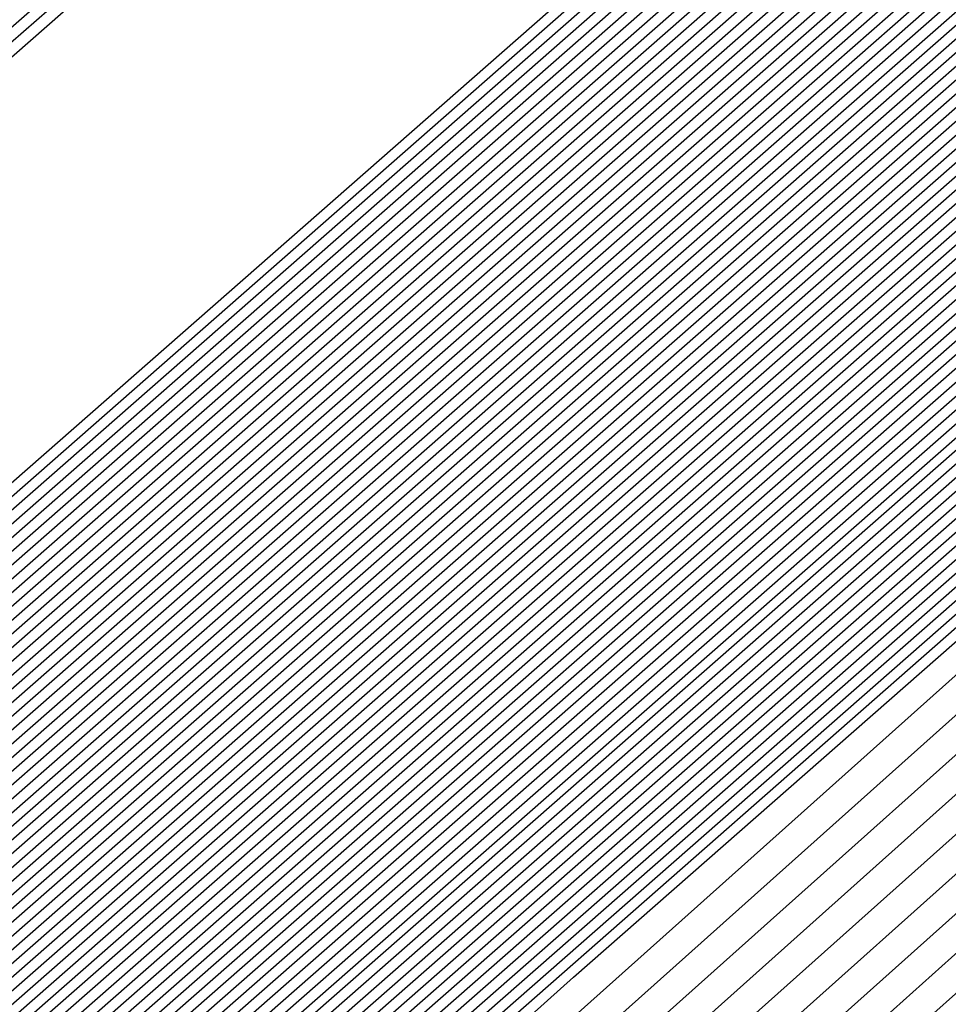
# Model space of a CAD drawing. Extents: x 3249832 to 3255657, y 13789405 to 13793316.
# Tile 941 of 1056: x 3253211.7229 to 3253211.7895, y 13791260.3925 to 13791260.463. Entities that reach past the tile are written whole.
import ezdxf

# ---------------------------------------------------------------- set-up
doc = ezdxf.new("R2010")
doc.units = 0
doc.header["$LTSCALE"] = 100
doc.header["$MEASUREMENT"] = 0
for name, color, linetype in [('GRATIO_03231_CON', 1, 'CONTINUOUS'), ('GRATIO_0323_ICON', 1, 'CONTINUOUS'), ('TARGETS_EAST', 7, 'CONTINUOUS')]:
    doc.layers.add(name, color=color, linetype=linetype)

# ---------------------------------------------------------------- blocks, each defined once
blk = doc.blocks.new('Gratio_032316_contours')
at = {"layer": 'GRATIO_03231_CON', "color": 5, "linetype": 'Continuous', "flags": 128}
for points in [[(3253176.474414, 13791229.680093), (3253184.822112, 13791236.962323), (3253200.239195, 13791250.429989), (3253218.554281, 13791266.431479), (3253234.180037, 13791280.082873), (3253242.919516, 13791287.716865), (3253246.137255, 13791290.532583), (3253246.588168, 13791290.945763), (3253247.000951, 13791291.349628), (3253249.999421, 13791294.047336), (3253258.181181, 13791301.319527), (3253272.850028, 13791314.298938), (3253290.134562, 13791329.526677), (3253304.869584, 13791342.395954)], [(3253175.244073, 13791228.594119), (3253184.001191, 13791236.239247), (3253199.743873, 13791249.994392), (3253218.292697, 13791266.201212), (3253234.069002, 13791279.984291), (3253242.887209, 13791287.686999), (3253246.134112, 13791290.527856), (3253246.589595, 13791290.944171), (3253246.987539, 13791291.33342), (3253249.877822, 13791293.933757), (3253257.764321, 13791300.943507), (3253271.903798, 13791313.454514), (3253288.564569, 13791328.132716), (3253302.767831, 13791340.537565)], [(3253196.577061, 13791247.036147), (3253203.471051, 13791253.193803), (3253218.759506, 13791266.601258), (3253234.069714, 13791279.984133), (3253242.887716, 13791287.686623), (3253246.134624, 13791290.527313), (3253246.590308, 13791290.943375), (3253246.980833, 13791291.325315), (3253249.817023, 13791293.876967), (3253257.555891, 13791300.755497), (3253271.430682, 13791313.032305), (3253287.77957, 13791327.435736), (3253301.716954, 13791339.608371)], [(3253196.710569, 13791247.152543), (3253203.58621, 13791253.293811), (3253218.83398, 13791266.665582), (3253234.103448, 13791280.012829), (3253242.898008, 13791287.694797), (3253246.136358, 13791290.527838), (3253246.591022, 13791290.942579), (3253246.974128, 13791291.317211), (3253249.756224, 13791293.820178), (3253257.347461, 13791300.567486), (3253270.957567, 13791312.610093), (3253286.994572, 13791326.738755), (3253300.666077, 13791338.679176)], [(3253196.844077, 13791247.26894), (3253203.701371, 13791253.393818), (3253218.908454, 13791266.729905), (3253234.137183, 13791280.041526), (3253242.9083, 13791287.702971), (3253246.138093, 13791290.528363), (3253246.591735, 13791290.941783), (3253246.967422, 13791291.309107), (3253249.695424, 13791293.763388), (3253257.139032, 13791300.379476), (3253270.484453, 13791312.187881), (3253286.209573, 13791326.041774), (3253299.615201, 13791337.749981)], [(3253197.111093, 13791247.501735), (3253203.931691, 13791253.593836), (3253219.057401, 13791266.858547), (3253234.204654, 13791280.09892), (3253242.928884, 13791287.71932), (3253246.141561, 13791290.529414), (3253246.593162, 13791290.940191), (3253246.954011, 13791291.292898), (3253249.573825, 13791293.649809), (3253256.722172, 13791300.003456), (3253269.538223, 13791311.34346), (3253284.63958, 13791324.647813), (3253297.513447, 13791335.891592)], [(3253197.244601, 13791247.618131), (3253204.046851, 13791253.693843), (3253219.131875, 13791266.92287), (3253234.238388, 13791280.127617), (3253242.939176, 13791287.727494), (3253246.143296, 13791290.529939), (3253246.593875, 13791290.939395), (3253246.947305, 13791291.284794), (3253249.513026, 13791293.59302), (3253256.513742, 13791299.815445), (3253269.065109, 13791310.92125), (3253283.854581, 13791323.950833), (3253296.46257, 13791334.962398)], [(3253197.378109, 13791247.734529), (3253204.162012, 13791253.793851), (3253219.206348, 13791266.987193), (3253234.272124, 13791280.156313), (3253242.949468, 13791287.735668), (3253246.14503, 13791290.530465), (3253246.594589, 13791290.9386), (3253246.940599, 13791291.27669), (3253249.452226, 13791293.53623), (3253256.305312, 13791299.627435), (3253268.591994, 13791310.499038), (3253283.069583, 13791323.253852), (3253295.411694, 13791334.033204)], [(3253197.511617, 13791247.850926), (3253204.277171, 13791253.893859), (3253219.280822, 13791267.051512), (3253234.305859, 13791280.18501), (3253242.95976, 13791287.743843), (3253246.146765, 13791290.53099), (3253246.595302, 13791290.937804), (3253246.933893, 13791291.268586), (3253249.391427, 13791293.479441), (3253256.096882, 13791299.439425), (3253268.118879, 13791310.076826), (3253282.284588, 13791322.55687), (3253294.360818, 13791333.104009)], [(3253197.778633, 13791248.083719), (3253204.507492, 13791254.093876), (3253219.429769, 13791267.180159), (3253234.373329, 13791280.242404), (3253242.980343, 13791287.760191), (3253246.150233, 13791290.532041), (3253246.596729, 13791290.936212), (3253246.920482, 13791291.252377), (3253249.269828, 13791293.365862), (3253255.680023, 13791299.063404), (3253267.172648, 13791309.232405), (3253280.714591, 13791321.162909), (3253292.259064, 13791331.24562), (3253298.86322, 13791336.863506)], [(3253197.912141, 13791248.200117), (3253204.622651, 13791254.193883), (3253219.504243, 13791267.244478), (3253234.407064, 13791280.271101), (3253242.990635, 13791287.768365), (3253246.151968, 13791290.532566), (3253246.597442, 13791290.935416), (3253246.913776, 13791291.244273), (3253249.209028, 13791293.309072), (3253255.471593, 13791298.875394), (3253266.699533, 13791308.810193), (3253279.929596, 13791320.465926), (3253291.208188, 13791330.316426), (3253297.66843, 13791335.812021)], [(3253198.045649, 13791248.316514), (3253204.737812, 13791254.293891), (3253219.578716, 13791267.308801), (3253234.440798, 13791280.299798), (3253243.000927, 13791287.77654), (3253246.153702, 13791290.533091), (3253246.598156, 13791290.93462), (3253246.907071, 13791291.236168), (3253249.148229, 13791293.252283), (3253255.263163, 13791298.687384), (3253266.226419, 13791308.387983), (3253279.144597, 13791319.768946), (3253290.157311, 13791329.387232), (3253296.473639, 13791334.760535)], [(3253198.179157, 13791248.43291), (3253204.852971, 13791254.393901), (3253219.65319, 13791267.373124), (3253234.474533, 13791280.328495), (3253243.011219, 13791287.784714), (3253246.155437, 13791290.533616), (3253246.598869, 13791290.933824), (3253246.900365, 13791291.228064), (3253249.087429, 13791293.195493), (3253255.054733, 13791298.499374), (3253265.753304, 13791307.965772), (3253278.359599, 13791319.071965), (3253289.106434, 13791328.458038), (3253295.27885, 13791333.70905)], [(3253198.446173, 13791248.665705), (3253205.083292, 13791254.593916), (3253219.802137, 13791267.501766), (3253234.542003, 13791280.385889), (3253243.031803, 13791287.801062), (3253246.158905, 13791290.534667), (3253246.600296, 13791290.932232), (3253246.886954, 13791291.211856), (3253248.96583, 13791293.081914), (3253254.637874, 13791298.123353), (3253264.807075, 13791307.12135), (3253276.789604, 13791317.678004), (3253287.004681, 13791326.599649), (3253292.889269, 13791331.606079), (3253295.951331, 13791334.070942)], [(3253198.579681, 13791248.782102), (3253205.198453, 13791254.693924), (3253219.876611, 13791267.566089), (3253234.575738, 13791280.414585), (3253243.042095, 13791287.809237), (3253246.16064, 13791290.535192), (3253246.60101, 13791290.931436), (3253246.880248, 13791291.203751), (3253248.905031, 13791293.025125), (3253254.429444, 13791297.935343), (3253264.33396, 13791306.699138), (3253276.004607, 13791316.981023), (3253285.953804, 13791325.670454), (3253291.694479, 13791330.554594), (3253294.7416, 13791333.011419)], [(3253198.713189, 13791248.898498), (3253205.313612, 13791254.793933), (3253219.951085, 13791267.630412), (3253234.609474, 13791280.443283), (3253243.052387, 13791287.817411), (3253246.162374, 13791290.535718), (3253246.601723, 13791290.93064), (3253246.873542, 13791291.195647), (3253248.844232, 13791292.968335), (3253254.221014, 13791297.747333), (3253263.860844, 13791306.276928), (3253275.21961, 13791316.284043), (3253284.902928, 13791324.74126), (3253290.499689, 13791329.503109), (3253293.53187, 13791331.951897)], [(3253198.846697, 13791249.014895), (3253205.428774, 13791254.893941), (3253220.025558, 13791267.694732), (3253234.643209, 13791280.47198), (3253243.062679, 13791287.825585), (3253246.164109, 13791290.536243), (3253246.602436, 13791290.929844), (3253246.866836, 13791291.187543), (3253248.783432, 13791292.911546), (3253254.012584, 13791297.559322), (3253263.387729, 13791305.854716), (3253274.434612, 13791315.58706), (3253283.852051, 13791323.812065), (3253289.304899, 13791328.451623), (3253292.322139, 13791330.892375), (3253295.398785, 13791333.387147)], [(3253199.113713, 13791249.247691), (3253205.659094, 13791255.093956), (3253220.174506, 13791267.823378), (3253234.710679, 13791280.529373), (3253243.083262, 13791287.841934), (3253246.167577, 13791290.537293), (3253246.603863, 13791290.928252), (3253246.853425, 13791291.171334), (3253248.661833, 13791292.797967), (3253253.595725, 13791297.183302), (3253262.4415, 13791305.010294), (3253272.864616, 13791314.193099), (3253281.750298, 13791321.953677), (3253286.915319, 13791326.348653), (3253289.902678, 13791328.77333), (3253293.186926, 13791331.457682)], [(3253199.247221, 13791249.364086), (3253205.774253, 13791255.193966), (3253220.248979, 13791267.887697), (3253234.744414, 13791280.558071), (3253243.093554, 13791287.850108), (3253246.169312, 13791290.537819), (3253246.604577, 13791290.927456), (3253246.846719, 13791291.16323), (3253248.601034, 13791292.741177), (3253253.387295, 13791296.995292), (3253261.968385, 13791304.588083), (3253272.07962, 13791313.496119), (3253280.699421, 13791321.024482), (3253285.720529, 13791325.297167), (3253288.692948, 13791327.713808), (3253292.080997, 13791330.492949), (3253297.619173, 13791335.1971)], [(3253199.380729, 13791249.480484), (3253205.889415, 13791255.293974), (3253220.323453, 13791267.95202), (3253234.778148, 13791280.586767), (3253243.103846, 13791287.858282), (3253246.171046, 13791290.538344), (3253246.60529, 13791290.92666), (3253246.840014, 13791291.155126), (3253248.540234, 13791292.684388), (3253253.178865, 13791296.807282), (3253261.495269, 13791304.165872), (3253271.294621, 13791312.799138), (3253279.648544, 13791320.095288), (3253284.525739, 13791324.245682), (3253287.483217, 13791326.654286), (3253290.975067, 13791329.528217), (3253296.715246, 13791334.410219)], [(3253199.514237, 13791249.596881), (3253206.004574, 13791255.393981), (3253220.397926, 13791268.016343), (3253234.811884, 13791280.615464), (3253243.114138, 13791287.866456), (3253246.172781, 13791290.538869), (3253246.606003, 13791290.925864), (3253246.833308, 13791291.147021), (3253248.479435, 13791292.627598), (3253252.970435, 13791296.619271), (3253261.022155, 13791303.743661), (3253270.509624, 13791312.102158), (3253278.597668, 13791319.166094), (3253283.330949, 13791323.194197), (3253286.273487, 13791325.594763), (3253289.869138, 13791328.563484), (3253295.81132, 13791333.62334)], [(3253199.781252, 13791249.829674), (3253206.234894, 13791255.593998), (3253220.546874, 13791268.144986), (3253234.879353, 13791280.672858), (3253243.134722, 13791287.882805), (3253246.176249, 13791290.53992), (3253246.60743, 13791290.924272), (3253246.819896, 13791291.130813), (3253248.357836, 13791292.514019), (3253252.553575, 13791296.243251), (3253260.075926, 13791302.899239), (3253268.939629, 13791310.708195), (3253276.495915, 13791317.307705), (3253280.941369, 13791321.091226), (3253283.854026, 13791323.475719), (3253287.657279, 13791326.63402), (3253294.003467, 13791332.049579)], [(3253199.91476, 13791249.946072), (3253206.350054, 13791255.694006), (3253220.621347, 13791268.209309), (3253234.913089, 13791280.701555), (3253243.145014, 13791287.890979), (3253246.177984, 13791290.540445), (3253246.608144, 13791290.923477), (3253246.813191, 13791291.122709), (3253248.297036, 13791292.45723), (3253252.345146, 13791296.055241), (3253259.60281, 13791302.477028), (3253268.154633, 13791310.011214), (3253275.445038, 13791316.37851), (3253279.746579, 13791320.03974), (3253282.644295, 13791322.416197), (3253286.55135, 13791325.669287), (3253293.099541, 13791331.2627), (3253300.795214, 13791337.869235)], [(3253200.048268, 13791250.062469), (3253206.465215, 13791255.794014), (3253220.695821, 13791268.273632), (3253234.946824, 13791280.730252), (3253243.155306, 13791287.899153), (3253246.179718, 13791290.540971), (3253246.608857, 13791290.922681), (3253246.806485, 13791291.114604), (3253248.236237, 13791292.40044), (3253252.136716, 13791295.86723), (3253259.129695, 13791302.054816), (3253267.369634, 13791309.314234), (3253274.394161, 13791315.449316), (3253278.551789, 13791318.988255), (3253281.434565, 13791321.356674), (3253285.44542, 13791324.704555), (3253292.195614, 13791330.475819), (3253300.12972, 13791337.290156)], [(3253200.181776, 13791250.178867), (3253206.580374, 13791255.894021), (3253220.770295, 13791268.337951), (3253234.980558, 13791280.758949), (3253243.165597, 13791287.907327), (3253246.181453, 13791290.541496), (3253246.609571, 13791290.921885), (3253246.799779, 13791291.1065), (3253248.175437, 13791292.34365), (3253251.928286, 13791295.67922), (3253258.656581, 13791301.632605), (3253266.584637, 13791308.617253), (3253273.343284, 13791314.520121), (3253277.356999, 13791317.93677), (3253280.224834, 13791320.297152), (3253284.339491, 13791323.739822), (3253291.291688, 13791329.688939), (3253299.464229, 13791336.711079)], [(3253200.448792, 13791250.41166), (3253206.810695, 13791256.094039), (3253220.919242, 13791268.466597), (3253235.048029, 13791280.816343), (3253243.186181, 13791287.923676), (3253246.184922, 13791290.542546), (3253246.610997, 13791290.920293), (3253246.786368, 13791291.090291), (3253248.053838, 13791292.230072), (3253251.511426, 13791295.3032), (3253257.71035, 13791300.788183), (3253265.014642, 13791307.223292), (3253271.241531, 13791312.661733), (3253274.967419, 13791315.833799), (3253277.805373, 13791318.178108), (3253282.127631, 13791321.810358), (3253289.483835, 13791328.115179), (3253298.133244, 13791335.552923)], [(3253200.5823, 13791250.528057), (3253206.925856, 13791256.194046), (3253220.993715, 13791268.530917), (3253235.081764, 13791280.845039), (3253243.196473, 13791287.93185), (3253246.186656, 13791290.543072), (3253246.611711, 13791290.919497), (3253246.779662, 13791291.082187), (3253247.993039, 13791292.173282), (3253251.302996, 13791295.11519), (3253257.237236, 13791300.365972), (3253264.229644, 13791306.52631), (3253270.190655, 13791311.732538), (3253273.772629, 13791314.782314), (3253276.595643, 13791317.118585), (3253281.021702, 13791320.845625), (3253288.579908, 13791327.328299), (3253297.467752, 13791334.973846)], [(3253200.715808, 13791250.644455), (3253207.041015, 13791256.294056), (3253221.068189, 13791268.59524), (3253235.115498, 13791280.873737), (3253243.206765, 13791287.940024), (3253246.18839, 13791290.543597), (3253246.612424, 13791290.918701), (3253246.772956, 13791291.074083), (3253247.93224, 13791292.116492), (3253251.094567, 13791294.927179), (3253256.764121, 13791299.943761), (3253263.444647, 13791305.82933), (3253269.139778, 13791310.803344), (3253272.577839, 13791313.730828), (3253275.385912, 13791316.059063), (3253279.915773, 13791319.880893), (3253287.675982, 13791326.541418), (3253296.802261, 13791334.394769)], [(3253200.849316, 13791250.760851), (3253207.156176, 13791256.394064), (3253221.142663, 13791268.659563), (3253235.149234, 13791280.902434), (3253243.217057, 13791287.948199), (3253246.190125, 13791290.544122), (3253246.613138, 13791290.917905), (3253246.766251, 13791291.065979), (3253247.87144, 13791292.059703), (3253250.886137, 13791294.739169), (3253256.291006, 13791299.52155), (3253262.659648, 13791305.132348), (3253268.088901, 13791309.87415), (3253271.383048, 13791312.679343), (3253274.176182, 13791314.999541), (3253278.809843, 13791318.91616), (3253286.772056, 13791325.754539), (3253296.136767, 13791333.81569)], [(3253201.116332, 13791250.993646), (3253207.386497, 13791256.594079), (3253221.29161, 13791268.788205), (3253235.216703, 13791280.959827), (3253243.237641, 13791287.964547), (3253246.193594, 13791290.545173), (3253246.614564, 13791290.916313), (3253246.752839, 13791291.04977), (3253247.749841, 13791291.946124), (3253250.469277, 13791294.363148), (3253255.344776, 13791298.677128), (3253261.089654, 13791303.738387), (3253265.987148, 13791308.015761), (3253268.993468, 13791310.576372), (3253271.756721, 13791312.880496), (3253276.597984, 13791316.986696), (3253284.964203, 13791324.180778), (3253294.805784, 13791332.657536)], [(3253201.24984, 13791251.110043), (3253207.501656, 13791256.694088), (3253221.366084, 13791268.852528), (3253235.250439, 13791280.988525), (3253243.247933, 13791287.972721), (3253246.195328, 13791290.545698), (3253246.615278, 13791290.915517), (3253246.746134, 13791291.041666), (3253247.689042, 13791291.889334), (3253250.260847, 13791294.175138), (3253254.871662, 13791298.254917), (3253260.304656, 13791303.041406), (3253264.936271, 13791307.086566), (3253267.798678, 13791309.524887), (3253270.54699, 13791311.820974), (3253275.492055, 13791316.021963), (3253284.060277, 13791323.393899), (3253294.140291, 13791332.078457)], [(3253201.383348, 13791251.226439), (3253207.616817, 13791256.794096), (3253221.440557, 13791268.916851), (3253235.284174, 13791281.017221), (3253243.258224, 13791287.980896), (3253246.197062, 13791290.546223), (3253246.615991, 13791290.914721), (3253246.739428, 13791291.033562), (3253247.628242, 13791291.832545), (3253250.052417, 13791293.987128), (3253254.398546, 13791297.832706), (3253259.519659, 13791302.344425), (3253263.885395, 13791306.157372), (3253266.603888, 13791308.473402), (3253269.33726, 13791310.761452), (3253274.386125, 13791315.057231), (3253283.156349, 13791322.607018), (3253293.474799, 13791331.49938)], [(3253201.516856, 13791251.342836), (3253207.731977, 13791256.894104), (3253221.515031, 13791268.98117), (3253235.317908, 13791281.045918), (3253243.268516, 13791287.98907), (3253246.198797, 13791290.546749), (3253246.616705, 13791290.913925), (3253246.732722, 13791291.025457), (3253247.567443, 13791291.775755), (3253249.843988, 13791293.799118), (3253253.925432, 13791297.410495), (3253258.734661, 13791301.647445), (3253262.834518, 13791305.228178), (3253265.409098, 13791307.421916), (3253268.127529, 13791309.701929), (3253273.280196, 13791314.092498), (3253282.252423, 13791321.820138), (3253292.809306, 13791330.920303), (3253301.810882, 13791338.630682)], [(3253201.783872, 13791251.575631), (3253207.962297, 13791257.094121), (3253221.663978, 13791269.109817), (3253235.385379, 13791281.103312), (3253243.2891, 13791288.005418), (3253246.202266, 13791290.547799), (3253246.618132, 13791290.912333), (3253246.719311, 13791291.009249), (3253247.445844, 13791291.662176), (3253249.427128, 13791293.423097), (3253252.979202, 13791296.566073), (3253257.164667, 13791300.253483), (3253260.732765, 13791303.369789), (3253263.019518, 13791305.318945), (3253265.708069, 13791307.582885), (3253271.068337, 13791312.163033), (3253280.44457, 13791320.246378), (3253291.478323, 13791329.762148), (3253300.885471, 13791337.825133)], [(3253201.91738, 13791251.692027), (3253208.077456, 13791257.194129), (3253221.738452, 13791269.174136), (3253235.419113, 13791281.132009), (3253243.299392, 13791288.013593), (3253246.204, 13791290.548325), (3253246.618845, 13791290.911537), (3253246.712605, 13791291.001144), (3253247.385044, 13791291.605387), (3253249.218698, 13791293.235087), (3253252.506087, 13791296.143862), (3253256.379669, 13791299.556502), (3253259.681888, 13791302.440594), (3253261.824728, 13791304.26746), (3253264.498338, 13791306.523363), (3253269.962407, 13791311.198301), (3253279.540643, 13791319.459498), (3253290.812829, 13791329.183071), (3253300.422766, 13791337.422359)], [(3253202.050886, 13791251.808424), (3253208.192618, 13791257.294136), (3253221.812925, 13791269.238459), (3253235.452849, 13791281.160706), (3253243.309684, 13791288.021767), (3253246.205734, 13791290.54885), (3253246.619558, 13791290.910741), (3253246.705899, 13791290.99304), (3253247.324245, 13791291.548597), (3253249.010269, 13791293.047077), (3253252.032972, 13791295.72165), (3253255.594672, 13791298.859521), (3253258.631011, 13791301.5114), (3253260.629938, 13791303.215975), (3253263.288608, 13791305.46384), (3253268.856478, 13791310.233569), (3253278.636718, 13791318.672617), (3253290.147338, 13791328.603992), (3253299.96006, 13791337.019585)], [(3253222.189727, 13791268.956195), (3253208.471011, 13791257.206985), (3253202.184394, 13791251.924823), (3253202.184394, 13791251.924822), (3253208.307777, 13791257.394144), (3253221.887399, 13791269.302782)], [(3253222.336854, 13791269.086923), (3253208.700353, 13791257.408126), (3253202.451409, 13791252.157615), (3253202.45141, 13791252.157615), (3253208.538097, 13791257.594161), (3253222.036346, 13791269.431424)], [(3253222.410417, 13791269.152286), (3253208.815023, 13791257.508695), (3253202.584921, 13791252.274011), (3253202.584918, 13791252.274013), (3253208.653258, 13791257.694169), (3253222.11082, 13791269.495747)], [(3253222.483981, 13791269.217651), (3253208.92969, 13791257.609264), (3253202.718428, 13791252.390411), (3253202.718426, 13791252.39041), (3253208.768418, 13791257.794177), (3253222.185294, 13791269.560071)], [(3253222.557544, 13791269.283014), (3253209.044361, 13791257.709832), (3253202.851936, 13791252.506807), (3253202.851934, 13791252.506806), (3253208.883579, 13791257.894186), (3253222.259767, 13791269.62439)], [(3253222.704671, 13791269.413741), (3253209.273702, 13791257.91097), (3253203.118951, 13791252.739602), (3253203.11895, 13791252.739601), (3253209.113899, 13791258.094202), (3253222.408715, 13791269.753036)], [(3253222.778233, 13791269.479104), (3253209.388373, 13791258.011542), (3253203.252459, 13791252.855998), (3253203.252458, 13791252.855998), (3253209.229059, 13791258.194209), (3253222.483188, 13791269.817355)], [(3253222.851796, 13791269.544469), (3253209.503043, 13791258.112111), (3253203.385966, 13791252.972394), (3253203.385966, 13791252.972394), (3253209.34422, 13791258.294219), (3253222.557662, 13791269.881678)], [(3253222.92536, 13791269.609832), (3253209.617714, 13791258.21268), (3253203.519474, 13791253.08879), (3253203.519474, 13791253.088791), (3253209.459379, 13791258.394226), (3253222.632135, 13791269.946001)], [(3253294.555932, 13791331.784818), (3253282.651333, 13791321.302735), (3253268.603203, 13791309.014447), (3253256.633797, 13791298.600272), (3253249.913733, 13791292.816087), (3253247.407106, 13791290.719974), (3253247.026376, 13791290.445568), (3253246.628672, 13791290.097267), (3253243.849802, 13791287.662521), (3253236.270245, 13791281.099544), (3253223.072487, 13791269.740559), (3253209.847055, 13791258.413819), (3253203.786489, 13791253.321586), (3253203.78649, 13791253.321586), (3253209.689707, 13791258.594234), (3253222.78114, 13791270.074575), (3253235.891608, 13791281.53353), (3253243.79641, 13791288.432975), (3253249.048806, 13791292.998606), (3253256.146548, 13791299.147074), (3253268.135158, 13791309.529006), (3253282.251274, 13791321.730918), (3253294.279297, 13791332.073309)], [(3253294.303412, 13791331.566983), (3253282.46184, 13791321.140397), (3253268.488083, 13791308.917171), (3253256.582029, 13791298.558148), (3253249.897517, 13791292.804611), (3253247.40414, 13791290.719612), (3253247.02543, 13791290.446644), (3253246.629001, 13791290.099378), (3253243.858784, 13791287.672183), (3253236.302787, 13791281.129602), (3253223.14605, 13791269.805922), (3253209.961726, 13791258.514388), (3253203.919997, 13791253.437981), (3253203.919998, 13791253.437982), (3253209.804872, 13791258.694236), (3253222.855652, 13791270.138852), (3253235.925472, 13791281.562076), (3253243.805117, 13791288.439206), (3253249.036009, 13791292.985734), (3253256.097231, 13791299.102201), (3253268.022476, 13791309.42905), (3253282.06389, 13791321.566318), (3253294.028242, 13791331.853946)], [(3253294.050892, 13791331.349147), (3253282.272347, 13791320.978058), (3253268.372959, 13791308.819897), (3253256.53026, 13791298.516025), (3253249.8813, 13791292.793135), (3253247.401173, 13791290.719249), (3253247.024485, 13791290.447721), (3253246.629331, 13791290.101489), (3253243.867765, 13791287.681844), (3253236.335328, 13791281.15966), (3253223.219613, 13791269.871285), (3253210.076396, 13791258.614957), (3253204.053508, 13791253.554381), (3253204.053506, 13791253.554379), (3253209.920037, 13791258.79424), (3253222.930167, 13791270.20313), (3253235.959336, 13791281.590624), (3253243.813823, 13791288.445438), (3253249.023211, 13791292.972861), (3253256.047914, 13791299.057326), (3253267.909792, 13791309.329092), (3253281.876511, 13791321.401718), (3253293.777187, 13791331.634584)], [(3253293.798373, 13791331.131311), (3253282.082854, 13791320.815718), (3253268.257836, 13791308.722622), (3253256.478491, 13791298.473901), (3253249.865083, 13791292.781659), (3253247.398206, 13791290.718887), (3253247.023539, 13791290.448797), (3253246.629661, 13791290.1036), (3253243.876746, 13791287.691505), (3253236.367871, 13791281.189718), (3253223.293177, 13791269.93665), (3253210.191067, 13791258.715525), (3253204.187016, 13791253.670777), (3253204.187014, 13791253.670777), (3253210.035202, 13791258.894242), (3253223.004679, 13791270.267407), (3253235.993201, 13791281.619171), (3253243.82253, 13791288.45167), (3253249.010414, 13791292.959989), (3253255.998597, 13791299.012453), (3253267.79711, 13791309.229136), (3253281.689131, 13791321.237116), (3253293.526131, 13791331.41522)], [(3253281.703867, 13791320.491041), (3253268.027588, 13791308.528072), (3253256.374954, 13791298.389654), (3253249.83265, 13791292.758707), (3253247.392273, 13791290.718163), (3253247.021649, 13791290.45095), (3253246.63032, 13791290.107823), (3253243.894709, 13791287.710827), (3253236.432955, 13791281.249833), (3253223.440304, 13791270.067378), (3253210.420408, 13791258.916665), (3253204.454031, 13791253.903573), (3253204.45403, 13791253.90357), (3253210.265496, 13791259.094286), (3253223.15342, 13791270.396274), (3253236.059978, 13791281.677323), (3253243.494674, 13791288.169109), (3253246.236293, 13791290.558915), (3253246.630942, 13791290.897916), (3253246.976878, 13791291.192818), (3253249.380962, 13791293.27243), (3253255.902209, 13791298.921086), (3253267.57241, 13791309.028745), (3253281.314456, 13791320.907856)], [(3253281.514374, 13791320.328701), (3253267.912464, 13791308.430798), (3253256.323186, 13791298.34753), (3253249.816433, 13791292.747232), (3253247.389307, 13791290.7178), (3253247.020703, 13791290.452026), (3253246.63065, 13791290.109934), (3253243.90369, 13791287.720489), (3253236.465497, 13791281.279891), (3253223.513867, 13791270.132741), (3253210.535079, 13791259.017233), (3253204.587539, 13791254.019969), (3253204.587538, 13791254.019968), (3253210.380657, 13791259.194295), (3253223.22789, 13791270.460601), (3253236.093697, 13791281.706031), (3253243.504926, 13791288.177315), (3253246.237927, 13791290.559532), (3253246.631434, 13791290.897348), (3253246.975681, 13791291.190435), (3253249.366914, 13791293.25849), (3253255.852885, 13791298.876217), (3253267.459724, 13791308.928789), (3253281.127076, 13791320.743256)], [(3253281.324881, 13791320.166363), (3253267.797344, 13791308.333522), (3253256.271417, 13791298.305406), (3253249.800217, 13791292.735756), (3253247.38634, 13791290.717438), (3253247.019758, 13791290.453103), (3253246.630979, 13791290.112045), (3253243.912671, 13791287.73015), (3253236.498039, 13791281.309949), (3253223.587429, 13791270.198103), (3253210.64975, 13791259.117804), (3253204.721046, 13791254.136365), (3253204.721046, 13791254.136365), (3253210.495817, 13791259.294303), (3253223.302356, 13791270.524924), (3253236.127417, 13791281.734739), (3253243.515178, 13791288.185521), (3253246.239562, 13791290.56015), (3253246.631926, 13791290.896781), (3253246.974483, 13791291.188052), (3253249.352866, 13791293.24455), (3253255.803561, 13791298.831348), (3253267.347038, 13791308.828835), (3253280.939697, 13791320.578654)], [(3253281.135387, 13791320.004024), (3253267.68222, 13791308.236247), (3253256.219649, 13791298.263283), (3253249.784, 13791292.72428), (3253247.383374, 13791290.717076), (3253247.018812, 13791290.454179), (3253246.631309, 13791290.114156), (3253243.921652, 13791287.739811), (3253236.530581, 13791281.340006), (3253223.660992, 13791270.263468), (3253210.76442, 13791259.218373), (3253204.854554, 13791254.25276), (3253204.854554, 13791254.252763), (3253210.610976, 13791259.394313), (3253223.376826, 13791270.589251), (3253236.161137, 13791281.763447), (3253243.52543, 13791288.193726), (3253246.241196, 13791290.560768), (3253246.632418, 13791290.896213), (3253246.973286, 13791291.185668), (3253249.338818, 13791293.230609), (3253255.754237, 13791298.786479), (3253267.234354, 13791308.728879), (3253280.752313, 13791320.414054)], [(3253267.451973, 13791308.041697), (3253256.116111, 13791298.179035), (3253249.751567, 13791292.701328), (3253247.377441, 13791290.716351), (3253247.016922, 13791290.456332), (3253246.631968, 13791290.118378), (3253243.939615, 13791287.759133), (3253236.595665, 13791281.400121), (3253223.808119, 13791270.394196), (3253210.993761, 13791259.419512), (3253205.121569, 13791254.485556), (3253205.12157, 13791254.485556), (3253210.841294, 13791259.59433), (3253223.525766, 13791270.717901), (3253236.228576, 13791281.820863), (3253243.545933, 13791288.210138), (3253246.244464, 13791290.562004), (3253246.633402, 13791290.895078), (3253246.970892, 13791291.180901), (3253249.310721, 13791293.202729), (3253255.655588, 13791298.696741), (3253267.008982, 13791308.528971)], [(3253267.336849, 13791307.944423), (3253256.064342, 13791298.136912), (3253249.73535, 13791292.689852), (3253247.374474, 13791290.715989), (3253247.015976, 13791290.457408), (3253246.632298, 13791290.120489), (3253243.948596, 13791287.768794), (3253236.628207, 13791281.430179), (3253223.881683, 13791270.459559), (3253211.108432, 13791259.520081), (3253205.255077, 13791254.601952), (3253205.255078, 13791254.601953), (3253210.956454, 13791259.694338), (3253223.600232, 13791270.782228), (3253236.262295, 13791281.84957), (3253243.556185, 13791288.218343), (3253246.246098, 13791290.562622), (3253246.633894, 13791290.89451), (3253246.969694, 13791291.178518), (3253249.296673, 13791293.188789), (3253255.606265, 13791298.651872), (3253266.896298, 13791308.429015)], [(3253267.221725, 13791307.847149), (3253256.012575, 13791298.094788), (3253249.719134, 13791292.678376), (3253247.371507, 13791290.715627), (3253247.015031, 13791290.458484), (3253246.632628, 13791290.1226), (3253243.957577, 13791287.778456), (3253236.66075, 13791281.460237), (3253223.955246, 13791270.524922), (3253211.223103, 13791259.62065), (3253205.388584, 13791254.718352), (3253205.388586, 13791254.718351), (3253211.071615, 13791259.794345), (3253223.674701, 13791270.846551), (3253236.296016, 13791281.878279), (3253243.566437, 13791288.226549), (3253246.247732, 13791290.56324), (3253246.634385, 13791290.893942), (3253246.968497, 13791291.176134), (3253249.282624, 13791293.174848), (3253255.55694, 13791298.607003), (3253266.783612, 13791308.329061)], [(3253267.106605, 13791307.749872), (3253255.960806, 13791298.052664), (3253249.702917, 13791292.6669), (3253247.368541, 13791290.715265), (3253247.014086, 13791290.459561), (3253246.632957, 13791290.124712), (3253243.966559, 13791287.788117), (3253236.693292, 13791281.490295), (3253224.02881, 13791270.590287), (3253211.337773, 13791259.72122), (3253205.522092, 13791254.834748), (3253205.522094, 13791254.834746), (3253211.186774, 13791259.894355), (3253223.749171, 13791270.910878), (3253236.329735, 13791281.906987), (3253243.576689, 13791288.234755), (3253246.249366, 13791290.563858), (3253246.634877, 13791290.893375), (3253246.9673, 13791291.173751), (3253249.268576, 13791293.160908), (3253255.507616, 13791298.562134), (3253266.670926, 13791308.229105)], [(3253266.876357, 13791307.555324), (3253255.857268, 13791297.968417), (3253249.670483, 13791292.643948), (3253247.362608, 13791290.71454), (3253247.012195, 13791290.461714), (3253246.633616, 13791290.128934), (3253243.984521, 13791287.807439), (3253236.758376, 13791281.55041), (3253224.175936, 13791270.721014), (3253211.567115, 13791259.922358), (3253205.789111, 13791255.067539), (3253205.78911, 13791255.067541), (3253211.417093, 13791260.094372), (3253223.898111, 13791271.039528), (3253236.397174, 13791281.964402), (3253243.597192, 13791288.251166), (3253246.252634, 13791290.565094), (3253246.635861, 13791290.892239), (3253246.964905, 13791291.168984), (3253249.240479, 13791293.133027), (3253255.408968, 13791298.472396), (3253266.445556, 13791308.029197)], [(3253266.761233, 13791307.458048), (3253255.8055, 13791297.926293), (3253249.654267, 13791292.632473), (3253247.359641, 13791290.714178), (3253247.011249, 13791290.46279), (3253246.633946, 13791290.131045), (3253243.993502, 13791287.8171), (3253236.790918, 13791281.580467), (3253224.2495, 13791270.786377), (3253211.681785, 13791260.022928), (3253205.922618, 13791255.183939), (3253205.922618, 13791255.183939), (3253211.532252, 13791260.19438), (3253223.972577, 13791271.103855), (3253236.430893, 13791281.993111), (3253243.607444, 13791288.259371), (3253246.254268, 13791290.565712), (3253246.636353, 13791290.891671), (3253246.963708, 13791291.166601), (3253249.226431, 13791293.119087), (3253255.359643, 13791298.427527), (3253266.33287, 13791307.929241)], [(3253266.64611, 13791307.360774), (3253255.753731, 13791297.884169), (3253249.63805, 13791292.620997), (3253247.356675, 13791290.713816), (3253247.010304, 13791290.463866), (3253246.634276, 13791290.133156), (3253244.002484, 13791287.826761), (3253236.82346, 13791281.610525), (3253224.323063, 13791270.85174), (3253211.796456, 13791260.123497), (3253206.056126, 13791255.300335), (3253206.056126, 13791255.300335), (3253211.647411, 13791260.294389), (3253224.047047, 13791271.168178), (3253236.464614, 13791282.021819), (3253243.617696, 13791288.267577), (3253246.255902, 13791290.566329), (3253246.636845, 13791290.891104), (3253246.962511, 13791291.164217), (3253249.212383, 13791293.105147), (3253255.310319, 13791298.382658), (3253266.220186, 13791307.829287)], [(3253266.530986, 13791307.263499), (3253255.701962, 13791297.842046), (3253249.621834, 13791292.609521), (3253247.353708, 13791290.713453), (3253247.009359, 13791290.464943), (3253246.634605, 13791290.135267), (3253244.011465, 13791287.836423), (3253236.856002, 13791281.640583), (3253224.396627, 13791270.917105), (3253211.911126, 13791260.224066), (3253206.189634, 13791255.416731), (3253206.189634, 13791255.416732), (3253211.762573, 13791260.394397), (3253224.121517, 13791271.232505), (3253236.498333, 13791282.050527), (3253243.627948, 13791288.275783), (3253246.257536, 13791290.566947), (3253246.637337, 13791290.890536), (3253246.961314, 13791291.161834), (3253249.198335, 13791293.091206), (3253255.260994, 13791298.337789), (3253266.1075, 13791307.729333)], [(3253266.300742, 13791307.068949), (3253255.598426, 13791297.757798), (3253249.5894, 13791292.586569), (3253247.347775, 13791290.712729), (3253247.007468, 13791290.467095), (3253246.635265, 13791290.139489), (3253244.029427, 13791287.855745), (3253236.921086, 13791281.700698), (3253224.543752, 13791271.047831), (3253212.140468, 13791260.425205), (3253206.456649, 13791255.649527), (3253206.45665, 13791255.649527), (3253211.992891, 13791260.594414), (3253224.270456, 13791271.361155), (3253236.565772, 13791282.107943), (3253243.648451, 13791288.292194), (3253246.260804, 13791290.568183), (3253246.638321, 13791290.889401), (3253246.958919, 13791291.157067), (3253249.170238, 13791293.063326), (3253255.162346, 13791298.248051), (3253265.88213, 13791307.529423)], [(3253266.185618, 13791306.971675), (3253255.546657, 13791297.715675), (3253249.573183, 13791292.575093), (3253247.344808, 13791290.712367), (3253247.006522, 13791290.468172), (3253246.635594, 13791290.141601), (3253244.038409, 13791287.865406), (3253236.953628, 13791281.730756), (3253224.617315, 13791271.113195), (3253212.255138, 13791260.525774), (3253206.590156, 13791255.765923), (3253206.590158, 13791255.765923), (3253212.10805, 13791260.694424), (3253224.344922, 13791271.425478), (3253236.599492, 13791282.136651), (3253243.658703, 13791288.3004), (3253246.262438, 13791290.568801), (3253246.638812, 13791290.888833), (3253246.957722, 13791291.154684), (3253249.15619, 13791293.049385), (3253255.113022, 13791298.203182), (3253265.769445, 13791307.429467)], [(3253266.070494, 13791306.874399), (3253255.494888, 13791297.673551), (3253249.556967, 13791292.563617), (3253247.341842, 13791290.712004), (3253247.005577, 13791290.469248), (3253246.635924, 13791290.143712), (3253244.04739, 13791287.875067), (3253236.98617, 13791281.760814), (3253224.690879, 13791271.178558), (3253212.369809, 13791260.626345), (3253206.723664, 13791255.882318), (3253206.723666, 13791255.88232), (3253212.22321, 13791260.794431), (3253224.419392, 13791271.489805), (3253236.633212, 13791282.165358), (3253243.668955, 13791288.308605), (3253246.264072, 13791290.569419), (3253246.639304, 13791290.888265), (3253246.956524, 13791291.1523), (3253249.142141, 13791293.035445), (3253255.063697, 13791298.158313), (3253265.656759, 13791307.329513)], [(3253265.955372, 13791306.777124), (3253255.44312, 13791297.631427), (3253249.54075, 13791292.552141), (3253247.338875, 13791290.711642), (3253247.004632, 13791290.470325), (3253246.636254, 13791290.145823), (3253244.056371, 13791287.884728), (3253237.018712, 13791281.790872), (3253224.764442, 13791271.243923), (3253212.48448, 13791260.726913), (3253206.857172, 13791255.998718), (3253206.857174, 13791255.998718), (3253212.338369, 13791260.894441), (3253224.493862, 13791271.554128), (3253236.666931, 13791282.194066), (3253243.679207, 13791288.316811), (3253246.265706, 13791290.570037), (3253246.639796, 13791290.887697), (3253246.955327, 13791291.149917), (3253249.128093, 13791293.021505), (3253255.014373, 13791298.113444), (3253265.544075, 13791307.229559)], [(3253265.725125, 13791306.582574), (3253255.339583, 13791297.54718), (3253249.508317, 13791292.52919), (3253247.332942, 13791290.710918), (3253247.002741, 13791290.472477), (3253246.636913, 13791290.150045), (3253244.074334, 13791287.904051), (3253237.083796, 13791281.850986), (3253224.911569, 13791271.374649), (3253212.713817, 13791260.928053), (3253207.124191, 13791256.23151), (3253207.12419, 13791256.231511), (3253212.568689, 13791261.094458), (3253224.642801, 13791271.682782), (3253236.73437, 13791282.251483), (3253243.69971, 13791288.333222), (3253246.268975, 13791290.571273), (3253246.64078, 13791290.886562), (3253246.952933, 13791291.14515), (3253249.099997, 13791292.993624), (3253254.915725, 13791298.023706), (3253265.318703, 13791307.029649)], [(3253265.610003, 13791306.4853), (3253255.287814, 13791297.505056), (3253249.4921, 13791292.517714), (3253247.329976, 13791290.710555), (3253247.001795, 13791290.473554), (3253246.637243, 13791290.152156), (3253244.083315, 13791287.913712), (3253237.116338, 13791281.881044), (3253224.985132, 13791271.440014), (3253212.828488, 13791261.028621), (3253207.257698, 13791256.34791), (3253207.257698, 13791256.347908), (3253212.683849, 13791261.194466), (3253224.717267, 13791271.747105), (3253236.76809, 13791282.28019), (3253243.709962, 13791288.341428), (3253246.270609, 13791290.571891), (3253246.641272, 13791290.885994), (3253246.951735, 13791291.142767), (3253249.085948, 13791292.979684), (3253254.8664, 13791297.978837), (3253265.206019, 13791306.929695)], [(3253265.494879, 13791306.388026), (3253255.236046, 13791297.462932), (3253249.475884, 13791292.506238), (3253247.327009, 13791290.710193), (3253247.00085, 13791290.47463), (3253246.637572, 13791290.154267), (3253244.092296, 13791287.923373), (3253237.14888, 13791281.911102), (3253225.058696, 13791271.505377), (3253212.943158, 13791261.12919), (3253207.391206, 13791256.464306), (3253207.391205, 13791256.464306), (3253212.799008, 13791261.294475), (3253224.791737, 13791271.811432), (3253236.80181, 13791282.308898), (3253243.720214, 13791288.349633), (3253246.272243, 13791290.572509), (3253246.641764, 13791290.885427), (3253246.950538, 13791291.140383), (3253249.0719, 13791292.965744), (3253254.817076, 13791297.933968), (3253265.093333, 13791306.829739)]]:
    blk.add_lwpolyline(points, dxfattribs=at)
at = {"layer": 'GRATIO_0323_ICON', "color": 7, "linetype": 'Continuous', "flags": 128}
for points in [[(3253175.859244, 13791229.137106), (3253184.411652, 13791236.600784), (3253199.991534, 13791250.212191), (3253218.423487, 13791266.316347), (3253234.12452, 13791280.033582), (3253242.903363, 13791287.701932), (3253246.135684, 13791290.53022), (3253246.588881, 13791290.944967), (3253246.994245, 13791291.341524), (3253249.938622, 13791293.990546), (3253257.972751, 13791301.131516), (3253272.376913, 13791313.876726), (3253289.349564, 13791328.829697), (3253303.818707, 13791341.466759)], [(3253196.977585, 13791247.385338), (3253203.81653, 13791253.493826), (3253218.982927, 13791266.794228), (3253234.170919, 13791280.070222), (3253242.918592, 13791287.711146), (3253246.139827, 13791290.528889), (3253246.592449, 13791290.940987), (3253246.960716, 13791291.301003), (3253249.634624, 13791293.706599), (3253256.930602, 13791300.191466), (3253270.011338, 13791311.765671), (3253285.424578, 13791325.344794), (3253298.564324, 13791336.820787)], [(3253197.645125, 13791247.967322), (3253204.392332, 13791253.993868), (3253219.355296, 13791267.115835), (3253234.339593, 13791280.213708), (3253242.970052, 13791287.752017), (3253246.148499, 13791290.531515), (3253246.596016, 13791290.937008), (3253246.927188, 13791291.260481), (3253249.330627, 13791293.422651), (3253255.888453, 13791299.251414), (3253267.645763, 13791309.654617), (3253281.499589, 13791321.859889), (3253293.30994, 13791332.174815)], [(3253198.312665, 13791248.549307), (3253204.968133, 13791254.493908), (3253219.727664, 13791267.437447), (3253234.508269, 13791280.357192), (3253243.021511, 13791287.792888), (3253246.157171, 13791290.534142), (3253246.599583, 13791290.933028), (3253246.893659, 13791291.21996), (3253249.02663, 13791293.138704), (3253254.846303, 13791298.311363), (3253265.28019, 13791307.54356), (3253277.574602, 13791318.374985), (3253288.055557, 13791327.528843), (3253294.084059, 13791332.657565)], [(3253198.980205, 13791249.131293), (3253205.543933, 13791254.993949), (3253220.100032, 13791267.759055), (3253234.676943, 13791280.500676), (3253243.07297, 13791287.833759), (3253246.165843, 13791290.536768), (3253246.60315, 13791290.929048), (3253246.860131, 13791291.179438), (3253248.722633, 13791292.854756), (3253253.804154, 13791297.371312), (3253262.914614, 13791305.432505), (3253273.649615, 13791314.89008), (3253282.801174, 13791322.882871), (3253288.110109, 13791327.400138), (3253291.112409, 13791329.832853), (3253294.292856, 13791332.422414)], [(3253199.647745, 13791249.713279), (3253206.119735, 13791255.493989), (3253220.4724, 13791268.080666), (3253234.845619, 13791280.644161), (3253243.12443, 13791287.87463), (3253246.174515, 13791290.539395), (3253246.606717, 13791290.925068), (3253246.826602, 13791291.138917), (3253248.418635, 13791292.570809), (3253252.762005, 13791296.431261), (3253260.54904, 13791303.321449), (3253269.724626, 13791311.405175), (3253277.546791, 13791318.236899), (3253282.136159, 13791322.142711), (3253285.063756, 13791324.535241), (3253288.763208, 13791327.598752), (3253294.907393, 13791332.836459)], [(3253200.315284, 13791250.295262), (3253206.695535, 13791255.994031), (3253220.844768, 13791268.402274), (3253235.014293, 13791280.787646), (3253243.175889, 13791287.915502), (3253246.183187, 13791290.542021), (3253246.610284, 13791290.921089), (3253246.793074, 13791291.098396), (3253248.114638, 13791292.286861), (3253251.719856, 13791295.49121), (3253258.183466, 13791301.210395), (3253265.799639, 13791307.920272), (3253272.292408, 13791313.590927), (3253276.162209, 13791316.885284), (3253279.015104, 13791319.23763), (3253283.233561, 13791322.77509), (3253290.387762, 13791328.902059), (3253298.798737, 13791336.132002)], [(3253200.982824, 13791250.877248), (3253207.271336, 13791256.494071), (3253221.217136, 13791268.723886), (3253235.182969, 13791280.93113), (3253243.227349, 13791287.956373), (3253246.191859, 13791290.544648), (3253246.613851, 13791290.917109), (3253246.759545, 13791291.057874), (3253247.810641, 13791292.002913), (3253250.677707, 13791294.551159), (3253255.817891, 13791299.099339), (3253261.874652, 13791304.435368), (3253267.038025, 13791308.944955), (3253270.188258, 13791311.627858), (3253272.966451, 13791313.940019), (3253277.703914, 13791317.951428), (3253285.868129, 13791324.967658), (3253295.471276, 13791333.236613)], [(3253201.650364, 13791251.459234), (3253207.847138, 13791256.994112), (3253221.589505, 13791269.045494), (3253235.351644, 13791281.074615), (3253243.278808, 13791287.997244), (3253246.200531, 13791290.547274), (3253246.617418, 13791290.913129), (3253246.726017, 13791291.017353), (3253247.506643, 13791291.718966), (3253249.635558, 13791293.611107), (3253253.452317, 13791296.988284), (3253257.949664, 13791300.950463), (3253261.783641, 13791304.298983), (3253264.214308, 13791306.370431), (3253266.917799, 13791308.642407), (3253272.174266, 13791313.127766), (3253281.348498, 13791321.033258), (3253292.143814, 13791330.341225), (3253301.348177, 13791338.227907)], [(3253222.263291, 13791269.021558), (3253208.585682, 13791257.307554), (3253202.317902, 13791252.041219), (3253202.317902, 13791252.041219), (3253208.422938, 13791257.494154), (3253221.961873, 13791269.367105)], [(3253222.631108, 13791269.348376), (3253209.159031, 13791257.810401), (3253202.985444, 13791252.623202), (3253202.985442, 13791252.623203), (3253208.998738, 13791257.994194), (3253222.334241, 13791269.688713)], [(3253294.808451, 13791332.002654), (3253282.840827, 13791321.465075), (3253268.718327, 13791309.111721), (3253256.685565, 13791298.642396), (3253249.92995, 13791292.827563), (3253247.410073, 13791290.720336), (3253247.027321, 13791290.444492), (3253246.628342, 13791290.095156), (3253243.840821, 13791287.65286), (3253236.237703, 13791281.069487), (3253222.998923, 13791269.675195), (3253209.732385, 13791258.313249), (3253203.652982, 13791253.20519), (3253203.652982, 13791253.205189), (3253209.574542, 13791258.494232), (3253222.706628, 13791270.010298), (3253235.857744, 13791281.504982), (3253243.787703, 13791288.426743), (3253249.061604, 13791293.011479), (3253256.195865, 13791299.191949), (3253268.247842, 13791309.628962), (3253282.438653, 13791321.895519), (3253294.530352, 13791332.292673)], [(3253281.89336, 13791320.65338), (3253268.142712, 13791308.625346), (3253256.426723, 13791298.431777), (3253249.848867, 13791292.770183), (3253247.39524, 13791290.718525), (3253247.022594, 13791290.449873), (3253246.62999, 13791290.105711), (3253243.885727, 13791287.701166), (3253236.400413, 13791281.219776), (3253223.36674, 13791270.002013), (3253210.305738, 13791258.816096), (3253204.320523, 13791253.787173), (3253204.320522, 13791253.787174), (3253210.150337, 13791258.994278), (3253223.078951, 13791270.331951), (3253236.026258, 13791281.648614), (3253243.484422, 13791288.160904), (3253246.234659, 13791290.558297), (3253246.63045, 13791290.898484), (3253246.978075, 13791291.195202), (3253249.395011, 13791293.286371), (3253255.951534, 13791298.965955), (3253267.685094, 13791309.128699), (3253281.501835, 13791321.072455)], [(3253280.945894, 13791319.841684), (3253267.567096, 13791308.138973), (3253256.16788, 13791298.221159), (3253249.767783, 13791292.712804), (3253247.380407, 13791290.716714), (3253247.017867, 13791290.455255), (3253246.631639, 13791290.116267), (3253243.930634, 13791287.749472), (3253236.563123, 13791281.370064), (3253223.734556, 13791270.328831), (3253210.879091, 13791259.318942), (3253204.988061, 13791254.36916), (3253204.988062, 13791254.369158), (3253210.726135, 13791259.49432), (3253223.451296, 13791270.653578), (3253236.194856, 13791281.792155), (3253243.535681, 13791288.201932), (3253246.24283, 13791290.561386), (3253246.63291, 13791290.895645), (3253246.972089, 13791291.183285), (3253249.324769, 13791293.216669), (3253255.704912, 13791298.74161), (3253267.121668, 13791308.628925), (3253280.564934, 13791320.249454)], [(3253266.991481, 13791307.652598), (3253255.909037, 13791298.01054), (3253249.6867, 13791292.655425), (3253247.365574, 13791290.714902), (3253247.01314, 13791290.460637), (3253246.633287, 13791290.126823), (3253243.97554, 13791287.797778), (3253236.725834, 13791281.520353), (3253224.102373, 13791270.655649), (3253211.452444, 13791259.821789), (3253205.655603, 13791254.951144), (3253205.655602, 13791254.951144), (3253211.301934, 13791259.994362), (3253223.823641, 13791270.975201), (3253236.363455, 13791281.935695), (3253243.58694, 13791288.24296), (3253246.251, 13791290.564476), (3253246.635369, 13791290.892807), (3253246.966103, 13791291.171368), (3253249.254528, 13791293.146968), (3253255.458291, 13791298.517265), (3253266.558242, 13791308.129151)], [(3253266.415864, 13791307.166223), (3253255.650194, 13791297.799922), (3253249.605617, 13791292.598045), (3253247.350742, 13791290.713091), (3253247.008413, 13791290.466019), (3253246.634935, 13791290.137378), (3253244.020446, 13791287.846084), (3253236.888544, 13791281.670641), (3253224.470188, 13791270.982468), (3253212.025797, 13791260.324637), (3253206.323141, 13791255.533131), (3253206.323142, 13791255.53313), (3253211.877732, 13791260.494407), (3253224.195986, 13791271.296828), (3253236.532053, 13791282.079234), (3253243.6382, 13791288.283988), (3253246.25917, 13791290.567565), (3253246.637829, 13791290.889968), (3253246.960116, 13791291.15945), (3253249.184286, 13791293.077266), (3253255.21167, 13791298.29292), (3253265.994814, 13791307.629377)], [(3253265.840248, 13791306.67985), (3253255.391351, 13791297.589303), (3253249.524534, 13791292.540666), (3253247.335909, 13791290.71128), (3253247.003686, 13791290.471401), (3253246.636583, 13791290.147934), (3253244.065352, 13791287.894389), (3253237.051254, 13791281.820929), (3253224.838006, 13791271.309286), (3253212.59915, 13791260.827482), (3253206.990679, 13791256.115114), (3253206.990682, 13791256.115115), (3253212.45353, 13791260.994449), (3253224.568332, 13791271.618455), (3253236.700651, 13791282.222775), (3253243.689459, 13791288.325016), (3253246.267341, 13791290.570655), (3253246.640288, 13791290.88713), (3253246.95413, 13791291.147533), (3253249.114045, 13791293.007565), (3253254.965049, 13791298.068575), (3253265.431389, 13791307.129603)]]:
    blk.add_lwpolyline(points, dxfattribs=at)

msp = doc.modelspace()

# ---------------------------------------------------------------- block references
at = {"layer": 'TARGETS_EAST'}
msp.add_blockref('Gratio_032316_contours', (0, 0), dxfattribs=at)

doc.saveas('drawing.dxf')
